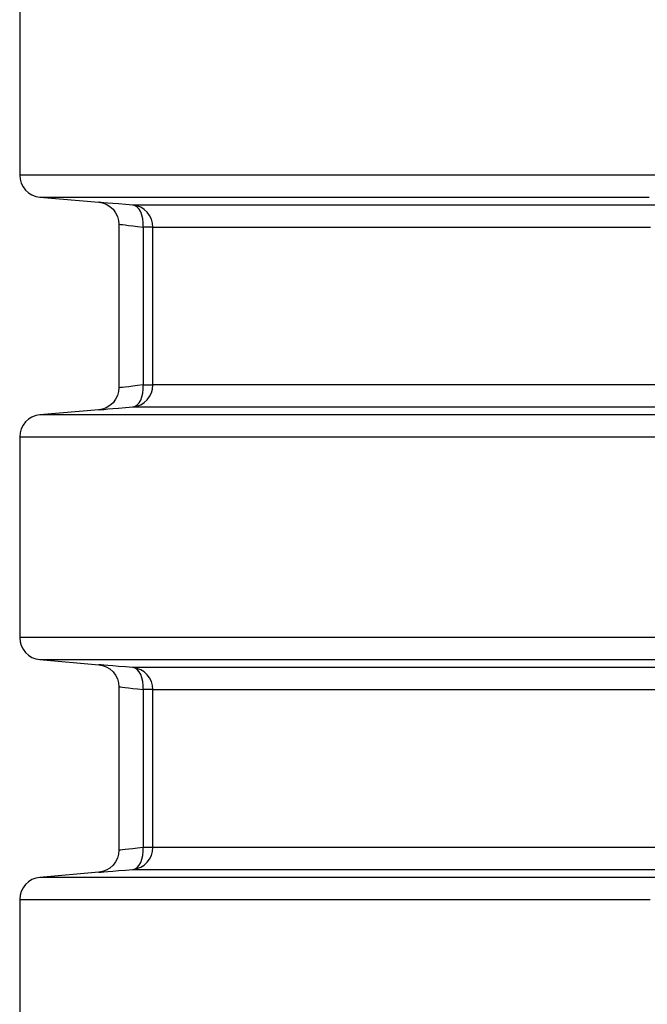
# Model space of a CAD drawing. Header units: millimetres. Extents: x 196 to 2027204, y -221452 to 153872.
# Tile 282 of 381: x 1216088 to 1216373, y -200827 to -200380. Entities that reach past the tile are written whole.
import ezdxf

# ---------------------------------------------------------------- set-up
doc = ezdxf.new("R2010")
doc.units = ezdxf.units.MM
doc.layers.add('00_Основной', color=163, linetype='Continuous', lineweight=40)

msp = doc.modelspace()

# ---------------------------------------------------------------- linework, layer by layer
at = {"layer": '00_Основной', "color": 252, "lineweight": 25, "ltscale": 10}
for p, q in [((1216087.71, -200359.17, 0.2), (1216087.71, -200450.34, 0.2)), ((1216096.84, -200460.3, 0.2), (1216123.58, -200462.64, 0.2)), ((1216132.71, -200472.55, 0.2), (1216132.71, -200546.96, 0.2)), ((1216143.79, -200473.92, 0.2), (1216143.79, -200545.59, 0.2)), ((1216148.22, -200545.59, 0.2), (1216148.22, -200473.92, 0.2)), ((1216123.58, -200556.86, 0.2), (1216096.84, -200559.21, 0.2)), ((1216087.71, -200569.17, 0.2), (1216087.71, -200660.34, 0.2)), ((1216096.84, -200670.3, 0.2), (1216123.58, -200672.65, 0.2)), ((1216132.71, -200682.55, 0.2), (1216132.71, -200756.95, 0.2)), ((1216143.79, -200683.92, 0.2), (1216143.79, -200755.59, 0.2)), ((1216148.22, -200755.59, 0.2), (1216148.22, -200683.92, 0.2)), ((1216123.58, -200766.87, 0.2), (1216096.84, -200769.21, 0.2)), ((1216087.71, -200779.17, 0.2), (1216087.71, -200870.34, 0.2))]:
    msp.add_line(p, q, dxfattribs=at)
at = {"layer": '00_Основной', "color": 252, "lineweight": 25, "ltscale": 10, "elevation": 0.2}
for points in [[(1216087.71, -200450.34), (1216087.88, -200452.19), (1216088.39, -200453.97), (1216089.22, -200455.62), (1216090.33, -200457.1), (1216091.7, -200458.34), (1216093.28, -200459.32), (1216095.02, -200459.96), (1216096.84, -200460.3)], [(1216387.11, -200450.34), (1216370.07, -200450.34), (1216353.45, -200450.34), (1216337.24, -200450.34), (1216321.46, -200450.34), (1216306.12, -200450.34), (1216291.22, -200450.34), (1216276.78, -200450.34), (1216262.81, -200450.34), (1216249.33, -200450.34), (1216236.33, -200450.34), (1216223.81, -200450.34), (1216211.82, -200450.34), (1216200.33, -200450.34), (1216189.36, -200450.34), (1216178.93, -200450.34), (1216169.02, -200450.34), (1216159.66, -200450.34), (1216150.84, -200450.34), (1216142.59, -200450.34), (1216134.9, -200450.34), (1216127.77, -200450.34), (1216121.21, -200450.34), (1216115.23, -200450.34), (1216109.82, -200450.34), (1216105, -200450.34), (1216100.76, -200450.34), (1216097.12, -200450.34), (1216094.07, -200450.34), (1216091.62, -200450.34), (1216089.76, -200450.34), (1216088.49, -200450.34), (1216087.82, -200450.34), (1216087.71, -200450.34)], [(1216096.84, -200460.3), (1216096.91, -200460.3), (1216097.5, -200460.3), (1216098.69, -200460.3), (1216100.45, -200460.3), (1216102.81, -200460.3), (1216105.76, -200460.3), (1216109.29, -200460.3), (1216113.39, -200460.3), (1216118.09, -200460.3), (1216123.35, -200460.3), (1216129.18, -200460.3), (1216135.59, -200460.3), (1216142.56, -200460.3), (1216150.08, -200460.3), (1216158.15, -200460.3), (1216166.79, -200460.3), (1216175.96, -200460.3), (1216185.65, -200460.3), (1216195.9, -200460.3), (1216206.65, -200460.3), (1216217.93, -200460.3), (1216229.7, -200460.3), (1216241.97, -200460.3), (1216254.74, -200460.3), (1216267.99, -200460.3), (1216281.72, -200460.3), (1216295.9, -200460.3), (1216310.54, -200460.3), (1216325.62, -200460.3), (1216341.15, -200460.3), (1216357.08, -200460.3), (1216373.43, -200460.3)], [(1216123.58, -200462.64), (1216125.29, -200462.94), (1216127.01, -200463.58), (1216128.64, -200464.55), (1216130.09, -200465.85), (1216131.24, -200467.4), (1216132.08, -200469.11), (1216132.55, -200470.87), (1216132.71, -200472.61)], [(1216139.1, -200463.96), (1216135.69, -200463.66), (1216132.61, -200463.41), (1216129.95, -200463.18), (1216127.7, -200462.98), (1216125.92, -200462.84), (1216124.64, -200462.73), (1216123.85, -200462.66), (1216123.58, -200462.64)], [(1216379.49, -200463.96), (1216367.5, -200463.96), (1216355.78, -200463.96), (1216344.3, -200463.96), (1216333.1, -200463.96), (1216322.18, -200463.96), (1216311.52, -200463.96), (1216301.15, -200463.96), (1216291.08, -200463.96), (1216281.28, -200463.96), (1216271.79, -200463.96), (1216262.59, -200463.96), (1216253.7, -200463.96), (1216245.11, -200463.96), (1216236.82, -200463.96), (1216228.86, -200463.96), (1216221.21, -200463.96), (1216213.89, -200463.96), (1216206.89, -200463.96), (1216200.22, -200463.96), (1216193.87, -200463.96), (1216187.87, -200463.96), (1216182.18, -200463.96), (1216176.85, -200463.96), (1216171.85, -200463.96), (1216167.2, -200463.96), (1216162.89, -200463.96), (1216158.93, -200463.96), (1216155.32, -200463.96), (1216152.06, -200463.96), (1216149.14, -200463.96), (1216146.58, -200463.96), (1216144.37, -200463.96), (1216142.52, -200463.96), (1216141.02, -200463.96), (1216139.88, -200463.96), (1216139.1, -200463.96)], [(1216148.22, -200473.92), (1216148.05, -200472.07), (1216147.54, -200470.29), (1216146.71, -200468.64), (1216145.59, -200467.16), (1216144.22, -200465.92), (1216142.65, -200464.94), (1216140.92, -200464.28), (1216139.1, -200463.96)], [(1216143.79, -200473.92), (1216143.8, -200472.03), (1216143.62, -200470.22), (1216143.22, -200468.53), (1216142.67, -200467.05), (1216141.94, -200465.8), (1216141.09, -200464.85), (1216140.12, -200464.22), (1216139.1, -200463.96)], [(1216132.71, -200472.61), (1216132.89, -200472.62), (1216133.45, -200472.69), (1216134.36, -200472.8), (1216135.66, -200472.94), (1216137.17, -200473.13), (1216139.03, -200473.36), (1216141.25, -200473.61), (1216143.79, -200473.92)], [(1216148.22, -200473.92), (1216148.11, -200473.92), (1216147.87, -200473.92), (1216147.47, -200473.92), (1216146.96, -200473.92), (1216146.33, -200473.92), (1216145.58, -200473.92), (1216144.73, -200473.92), (1216143.79, -200473.92)], [(1216148.22, -200473.92), (1216148.99, -200473.92), (1216150.12, -200473.92), (1216151.6, -200473.92), (1216153.44, -200473.92), (1216155.61, -200473.92), (1216158.15, -200473.92), (1216161.03, -200473.92), (1216164.26, -200473.92), (1216167.83, -200473.92), (1216171.76, -200473.92), (1216176.02, -200473.92), (1216180.62, -200473.92), (1216185.56, -200473.92), (1216190.83, -200473.92), (1216196.45, -200473.92), (1216202.39, -200473.92), (1216208.66, -200473.92), (1216215.26, -200473.92), (1216222.17, -200473.92), (1216229.43, -200473.92), (1216236.99, -200473.92), (1216244.87, -200473.92), (1216253.05, -200473.92), (1216261.54, -200473.92), (1216270.34, -200473.92), (1216279.42, -200473.92), (1216288.82, -200473.92), (1216298.5, -200473.92), (1216308.48, -200473.92), (1216318.72, -200473.92), (1216329.27, -200473.92), (1216340.07, -200473.92), (1216351.14, -200473.92), (1216362.48, -200473.92), (1216374.08, -200473.92)], [(1216132.71, -200546.9), (1216132.55, -200548.64), (1216132.08, -200550.4), (1216131.24, -200552.11), (1216130.09, -200553.66), (1216128.64, -200554.94), (1216127.01, -200555.93), (1216125.29, -200556.57), (1216123.58, -200556.86)], [(1216143.79, -200545.59), (1216141.25, -200545.89), (1216139.04, -200546.16), (1216137.18, -200546.38), (1216135.66, -200546.55), (1216134.38, -200546.7), (1216133.45, -200546.82), (1216132.89, -200546.87), (1216132.71, -200546.9), (1216132.71, -200546.9)], [(1216139.1, -200555.55), (1216140.92, -200555.21), (1216142.65, -200554.56), (1216144.22, -200553.59), (1216145.59, -200552.35), (1216146.71, -200550.87), (1216147.54, -200549.22), (1216148.05, -200547.44), (1216148.22, -200545.59)], [(1216139.1, -200555.55), (1216140.12, -200555.27), (1216141.09, -200554.65), (1216141.94, -200553.7), (1216142.67, -200552.46), (1216143.22, -200550.97), (1216143.62, -200549.29), (1216143.8, -200547.47), (1216143.79, -200545.59)], [(1216143.79, -200545.59), (1216144.73, -200545.59), (1216145.58, -200545.59), (1216146.33, -200545.59), (1216146.96, -200545.59), (1216147.47, -200545.59), (1216147.87, -200545.59), (1216148.11, -200545.59), (1216148.22, -200545.59)], [(1216377.31, -200545.59), (1216365.56, -200545.59), (1216354.06, -200545.59), (1216342.82, -200545.59), (1216331.86, -200545.59), (1216321.18, -200545.59), (1216310.78, -200545.59), (1216300.67, -200545.59), (1216290.85, -200545.59), (1216281.33, -200545.59), (1216272.1, -200545.59), (1216263.17, -200545.59), (1216254.56, -200545.59), (1216246.25, -200545.59), (1216238.26, -200545.59), (1216230.58, -200545.59), (1216223.25, -200545.59), (1216216.22, -200545.59), (1216209.52, -200545.59), (1216203.15, -200545.59), (1216197.13, -200545.59), (1216191.42, -200545.59), (1216186.08, -200545.59), (1216181.07, -200545.59), (1216176.4, -200545.59), (1216172.08, -200545.59), (1216168.1, -200545.59), (1216164.47, -200545.59), (1216161.2, -200545.59), (1216158.28, -200545.59), (1216155.71, -200545.59), (1216153.5, -200545.59), (1216151.65, -200545.59), (1216150.14, -200545.59), (1216149.01, -200545.59), (1216148.22, -200545.59)], [(1216123.58, -200556.86), (1216123.58, -200556.86), (1216123.85, -200556.84), (1216124.63, -200556.78), (1216125.92, -200556.67), (1216127.71, -200556.51), (1216129.95, -200556.33), (1216132.61, -200556.1), (1216135.69, -200555.84), (1216139.1, -200555.55)], [(1216139.1, -200555.55), (1216139.89, -200555.55), (1216141.05, -200555.55), (1216142.56, -200555.55), (1216144.44, -200555.55), (1216146.68, -200555.55), (1216149.28, -200555.55), (1216152.23, -200555.55), (1216155.54, -200555.55), (1216159.2, -200555.55), (1216163.22, -200555.55), (1216167.59, -200555.55), (1216172.32, -200555.55), (1216177.39, -200555.55), (1216182.79, -200555.55), (1216188.55, -200555.55), (1216194.66, -200555.55), (1216201.09, -200555.55), (1216207.87, -200555.55), (1216214.97, -200555.55), (1216222.4, -200555.55), (1216230.15, -200555.55), (1216238.23, -200555.55), (1216246.63, -200555.55), (1216255.35, -200555.55), (1216264.37, -200555.55), (1216273.69, -200555.55), (1216283.33, -200555.55), (1216293.26, -200555.55), (1216303.5, -200555.55), (1216314.01, -200555.55), (1216324.8, -200555.55), (1216335.9, -200555.55), (1216347.26, -200555.55), (1216358.88, -200555.55), (1216370.76, -200555.55), (1216382.93, -200555.55)], [(1216096.84, -200559.21), (1216095.02, -200559.53), (1216093.28, -200560.2), (1216091.7, -200561.17), (1216090.33, -200562.41), (1216089.22, -200563.88), (1216088.39, -200565.54), (1216087.88, -200567.32), (1216087.71, -200569.17)], [(1216376.38, -200559.21), (1216359.93, -200559.21), (1216343.88, -200559.21), (1216328.26, -200559.21), (1216313.08, -200559.21), (1216298.33, -200559.21), (1216284.04, -200559.21), (1216270.21, -200559.21), (1216256.86, -200559.21), (1216243.99, -200559.21), (1216231.61, -200559.21), (1216219.73, -200559.21), (1216208.36, -200559.21), (1216197.49, -200559.21), (1216187.16, -200559.21), (1216177.36, -200559.21), (1216168.1, -200559.21), (1216159.36, -200559.21), (1216151.2, -200559.21), (1216143.58, -200559.21), (1216136.52, -200559.21), (1216130.03, -200559.21), (1216124.1, -200559.21), (1216118.75, -200559.21), (1216113.97, -200559.21), (1216109.78, -200559.21), (1216106.18, -200559.21), (1216103.15, -200559.21), (1216100.72, -200559.21), (1216098.87, -200559.21), (1216097.62, -200559.21), (1216096.95, -200559.21), (1216096.84, -200559.21)], [(1216087.71, -200569.17), (1216087.71, -200569.17), (1216088.05, -200569.17), (1216088.99, -200569.17), (1216090.53, -200569.17), (1216092.66, -200569.17), (1216095.4, -200569.17), (1216098.72, -200569.17), (1216102.63, -200569.17), (1216107.13, -200569.17), (1216112.21, -200569.17), (1216117.87, -200569.17), (1216124.12, -200569.17), (1216130.92, -200569.17), (1216138.31, -200569.17), (1216146.26, -200569.17), (1216154.75, -200569.17), (1216163.81, -200569.17), (1216173.41, -200569.17), (1216183.54, -200569.17), (1216194.2, -200569.17), (1216205.41, -200569.17), (1216217.12, -200569.17), (1216229.34, -200569.17), (1216242.06, -200569.17), (1216255.27, -200569.17), (1216268.97, -200569.17), (1216283.13, -200569.17), (1216297.77, -200569.17), (1216312.85, -200569.17), (1216328.37, -200569.17), (1216344.33, -200569.17), (1216360.72, -200569.17), (1216377.51, -200569.17)], [(1216087.71, -200660.34), (1216087.88, -200662.19), (1216088.39, -200663.97), (1216089.22, -200665.62), (1216090.33, -200667.1), (1216091.7, -200668.34), (1216093.28, -200669.3), (1216095.02, -200669.96), (1216096.84, -200670.3)], [(1216380.84, -200660.34), (1216363.93, -200660.34), (1216347.42, -200660.34), (1216331.35, -200660.34), (1216315.72, -200660.34), (1216300.52, -200660.34), (1216285.77, -200660.34), (1216271.48, -200660.34), (1216257.68, -200660.34), (1216244.34, -200660.34), (1216231.52, -200660.34), (1216219.18, -200660.34), (1216207.36, -200660.34), (1216196.05, -200660.34), (1216185.27, -200660.34), (1216175.03, -200660.34), (1216165.32, -200660.34), (1216156.15, -200660.34), (1216147.55, -200660.34), (1216139.5, -200660.34), (1216132.02, -200660.34), (1216125.11, -200660.34), (1216118.77, -200660.34), (1216113, -200660.34), (1216107.82, -200660.34), (1216103.23, -200660.34), (1216099.23, -200660.34), (1216095.83, -200660.34), (1216093, -200660.34), (1216090.78, -200660.34), (1216089.16, -200660.34), (1216088.15, -200660.34), (1216087.73, -200660.34), (1216087.71, -200660.34)], [(1216096.84, -200670.3), (1216096.98, -200670.3), (1216097.7, -200670.3), (1216099.01, -200670.3), (1216100.91, -200670.3), (1216103.4, -200670.3), (1216106.48, -200670.3), (1216110.15, -200670.3), (1216114.41, -200670.3), (1216119.25, -200670.3), (1216124.65, -200670.3), (1216130.65, -200670.3), (1216137.21, -200670.3), (1216144.34, -200670.3), (1216152.01, -200670.3), (1216160.27, -200670.3), (1216169.06, -200670.3), (1216178.39, -200670.3), (1216188.27, -200670.3), (1216198.68, -200670.3), (1216209.6, -200670.3), (1216221.06, -200670.3), (1216233.01, -200670.3), (1216245.46, -200670.3), (1216258.41, -200670.3), (1216271.83, -200670.3), (1216285.74, -200670.3), (1216300.11, -200670.3), (1216314.93, -200670.3), (1216330.2, -200670.3), (1216345.89, -200670.3), (1216362, -200670.3), (1216378.53, -200670.3)], [(1216123.58, -200672.65), (1216125.29, -200672.94), (1216127.01, -200673.58), (1216128.64, -200674.55), (1216130.09, -200675.85), (1216131.24, -200677.39), (1216132.08, -200679.11), (1216132.55, -200680.87), (1216132.71, -200682.61)], [(1216139.1, -200673.96), (1216135.69, -200673.66), (1216132.61, -200673.41), (1216129.95, -200673.18), (1216127.7, -200672.98), (1216125.92, -200672.84), (1216124.64, -200672.73), (1216123.85, -200672.66), (1216123.58, -200672.65)], [(1216376.72, -200673.96), (1216364.86, -200673.96), (1216353.27, -200673.96), (1216341.94, -200673.96), (1216330.86, -200673.96), (1216320.06, -200673.96), (1216309.52, -200673.96), (1216299.28, -200673.96), (1216289.32, -200673.96), (1216279.63, -200673.96), (1216270.25, -200673.96), (1216261.15, -200673.96), (1216252.36, -200673.96), (1216243.88, -200673.96), (1216235.69, -200673.96), (1216227.82, -200673.96), (1216220.27, -200673.96), (1216213.03, -200673.96), (1216206.12, -200673.96), (1216199.51, -200673.96), (1216193.25, -200673.96), (1216187.3, -200673.96), (1216181.71, -200673.96), (1216176.42, -200673.96), (1216171.49, -200673.96), (1216166.89, -200673.96), (1216162.63, -200673.96), (1216158.72, -200673.96), (1216155.15, -200673.96), (1216151.92, -200673.96), (1216149.04, -200673.96), (1216146.51, -200673.96), (1216144.32, -200673.96), (1216142.49, -200673.96), (1216141.01, -200673.96), (1216139.88, -200673.96), (1216139.1, -200673.96)], [(1216148.22, -200683.92), (1216148.05, -200682.07), (1216147.54, -200680.3), (1216146.71, -200678.63), (1216145.59, -200677.16), (1216144.22, -200675.92), (1216142.65, -200674.95), (1216140.92, -200674.28), (1216139.1, -200673.96)], [(1216143.79, -200683.92), (1216143.8, -200682.03), (1216143.62, -200680.21), (1216143.22, -200678.53), (1216142.67, -200677.05), (1216141.94, -200675.81), (1216141.09, -200674.85), (1216140.12, -200674.23), (1216139.1, -200673.96)], [(1216132.71, -200682.61), (1216132.89, -200682.62), (1216133.45, -200682.69), (1216134.36, -200682.79), (1216135.66, -200682.95), (1216137.17, -200683.13), (1216139.03, -200683.36), (1216141.25, -200683.61), (1216143.79, -200683.92)], [(1216148.22, -200683.92), (1216148.11, -200683.92), (1216147.87, -200683.92), (1216147.47, -200683.92), (1216146.96, -200683.92), (1216146.33, -200683.92), (1216145.58, -200683.92), (1216144.73, -200683.92), (1216143.79, -200683.92)], [(1216148.22, -200683.92), (1216149.01, -200683.92), (1216150.17, -200683.92), (1216151.68, -200683.92), (1216153.56, -200683.92), (1216155.8, -200683.92), (1216158.4, -200683.92), (1216161.36, -200683.92), (1216164.67, -200683.92), (1216168.35, -200683.92), (1216172.38, -200683.92), (1216176.76, -200683.92), (1216181.49, -200683.92), (1216186.57, -200683.92), (1216192.01, -200683.92), (1216197.78, -200683.92), (1216203.89, -200683.92), (1216210.34, -200683.92), (1216217.12, -200683.92), (1216224.25, -200683.92), (1216231.7, -200683.92), (1216239.47, -200683.92), (1216247.57, -200683.92), (1216255.98, -200683.92), (1216264.72, -200683.92), (1216273.76, -200683.92), (1216283.12, -200683.92), (1216292.77, -200683.92), (1216302.72, -200683.92), (1216312.98, -200683.92), (1216323.5, -200683.92), (1216334.33, -200683.92), (1216345.44, -200683.92), (1216356.81, -200683.92), (1216368.47, -200683.92), (1216380.37, -200683.92)], [(1216143.79, -200755.59), (1216141.25, -200755.89), (1216139.04, -200756.16), (1216137.18, -200756.38), (1216135.66, -200756.55), (1216134.38, -200756.71), (1216133.45, -200756.82), (1216132.89, -200756.88), (1216132.71, -200756.9), (1216132.71, -200756.9)], [(1216139.1, -200765.55), (1216140.92, -200765.22), (1216142.65, -200764.55), (1216144.22, -200763.59), (1216145.59, -200762.35), (1216146.71, -200760.87), (1216147.54, -200759.22), (1216148.05, -200757.44), (1216148.22, -200755.59)], [(1216139.1, -200765.55), (1216140.12, -200765.27), (1216141.09, -200764.65), (1216141.94, -200763.7), (1216142.67, -200762.46), (1216143.22, -200760.97), (1216143.62, -200759.29), (1216143.8, -200757.47), (1216143.79, -200755.59)], [(1216148.22, -200755.59), (1216148.11, -200755.59), (1216147.87, -200755.59), (1216147.47, -200755.59), (1216146.96, -200755.59), (1216146.33, -200755.59), (1216145.58, -200755.59), (1216144.73, -200755.59), (1216143.79, -200755.59)], [(1216380.37, -200755.59), (1216368.47, -200755.59), (1216356.81, -200755.59), (1216345.44, -200755.59), (1216334.33, -200755.59), (1216323.5, -200755.59), (1216312.98, -200755.59), (1216302.72, -200755.59), (1216292.77, -200755.59), (1216283.12, -200755.59), (1216273.76, -200755.59), (1216264.72, -200755.59), (1216255.98, -200755.59), (1216247.57, -200755.59), (1216239.47, -200755.59), (1216231.7, -200755.59), (1216224.25, -200755.59), (1216217.12, -200755.59), (1216210.34, -200755.59), (1216203.89, -200755.59), (1216197.78, -200755.59), (1216192.01, -200755.59), (1216186.57, -200755.59), (1216181.49, -200755.59), (1216176.76, -200755.59), (1216172.38, -200755.59), (1216168.35, -200755.59), (1216164.67, -200755.59), (1216161.36, -200755.59), (1216158.4, -200755.59), (1216155.8, -200755.59), (1216153.56, -200755.59), (1216151.68, -200755.59), (1216150.17, -200755.59), (1216149.01, -200755.59), (1216148.22, -200755.59)], [(1216132.71, -200756.9), (1216132.55, -200758.64), (1216132.08, -200760.4), (1216131.24, -200762.11), (1216130.09, -200763.66), (1216128.64, -200764.95), (1216127.01, -200765.94), (1216125.29, -200766.56), (1216123.58, -200766.87)], [(1216123.58, -200766.87), (1216123.58, -200766.87), (1216123.85, -200766.84), (1216124.63, -200766.78), (1216125.92, -200766.67), (1216127.71, -200766.51), (1216129.95, -200766.33), (1216132.61, -200766.1), (1216135.69, -200765.84), (1216139.1, -200765.55)], [(1216139.1, -200765.55), (1216139.88, -200765.55), (1216141.01, -200765.55), (1216142.49, -200765.55), (1216144.32, -200765.55), (1216146.51, -200765.55), (1216149.04, -200765.55), (1216151.92, -200765.55), (1216155.15, -200765.55), (1216158.72, -200765.55), (1216162.63, -200765.55), (1216166.89, -200765.55), (1216171.49, -200765.55), (1216176.42, -200765.55), (1216181.71, -200765.55), (1216187.3, -200765.55), (1216193.25, -200765.55), (1216199.51, -200765.55), (1216206.12, -200765.55), (1216213.03, -200765.55), (1216220.27, -200765.55), (1216227.82, -200765.55), (1216235.69, -200765.55), (1216243.88, -200765.55), (1216252.36, -200765.55), (1216261.15, -200765.55), (1216270.25, -200765.55), (1216279.63, -200765.55), (1216289.32, -200765.55), (1216299.28, -200765.55), (1216309.52, -200765.55), (1216320.06, -200765.55), (1216330.86, -200765.55), (1216341.94, -200765.55), (1216353.27, -200765.55), (1216364.86, -200765.55), (1216376.72, -200765.55)], [(1216096.84, -200769.21), (1216095.02, -200769.53), (1216093.28, -200770.2), (1216091.7, -200771.17), (1216090.33, -200772.41), (1216089.22, -200773.88), (1216088.39, -200775.54), (1216087.88, -200777.32), (1216087.71, -200779.17)], [(1216383.9, -200769.21), (1216371.07, -200769.21), (1216358.49, -200769.21), (1216346.14, -200769.21), (1216334.05, -200769.21), (1216322.19, -200769.21), (1216310.61, -200769.21), (1216299.29, -200769.21), (1216288.23, -200769.21), (1216277.45, -200769.21), (1216266.95, -200769.21), (1216256.72, -200769.21), (1216246.79, -200769.21), (1216237.13, -200769.21), (1216227.78, -200769.21), (1216218.72, -200769.21), (1216209.97, -200769.21), (1216201.52, -200769.21), (1216193.36, -200769.21), (1216185.53, -200769.21), (1216178.01, -200769.21), (1216170.81, -200769.21), (1216163.93, -200769.21), (1216157.36, -200769.21), (1216151.13, -200769.21), (1216145.23, -200769.21), (1216139.65, -200769.21), (1216134.4, -200769.21), (1216129.51, -200769.21), (1216124.93, -200769.21), (1216120.7, -200769.21), (1216116.81, -200769.21), (1216113.26, -200769.21), (1216110.06, -200769.21), (1216107.2, -200769.21), (1216104.69, -200769.21), (1216102.52, -200769.21), (1216100.7, -200769.21), (1216099.24, -200769.21), (1216098.11, -200769.21), (1216097.35, -200769.21), (1216096.93, -200769.21), (1216096.84, -200769.21)], [(1216087.71, -200779.17), (1216087.78, -200779.17), (1216088.16, -200779.17), (1216088.91, -200779.17), (1216090, -200779.17), (1216091.44, -200779.17), (1216093.23, -200779.17), (1216095.36, -200779.17), (1216097.84, -200779.17), (1216100.68, -200779.17), (1216103.85, -200779.17), (1216107.37, -200779.17), (1216111.23, -200779.17), (1216115.44, -200779.17), (1216119.98, -200779.17), (1216124.87, -200779.17), (1216130.09, -200779.17), (1216135.63, -200779.17), (1216141.52, -200779.17), (1216147.73, -200779.17), (1216154.26, -200779.17), (1216161.12, -200779.17), (1216168.3, -200779.17), (1216175.79, -200779.17), (1216183.61, -200779.17), (1216191.74, -200779.17), (1216200.16, -200779.17), (1216208.9, -200779.17), (1216217.94, -200779.17), (1216227.28, -200779.17), (1216236.92, -200779.17), (1216246.84, -200779.17), (1216257.04, -200779.17), (1216267.54, -200779.17), (1216278.31, -200779.17), (1216289.36, -200779.17), (1216300.66, -200779.17), (1216312.25, -200779.17), (1216324.09, -200779.17), (1216336.18, -200779.17), (1216348.51, -200779.17), (1216361.11, -200779.17), (1216373.94, -200779.17)]]:
    msp.add_lwpolyline(points, dxfattribs=at)

doc.saveas('drawing.dxf')
